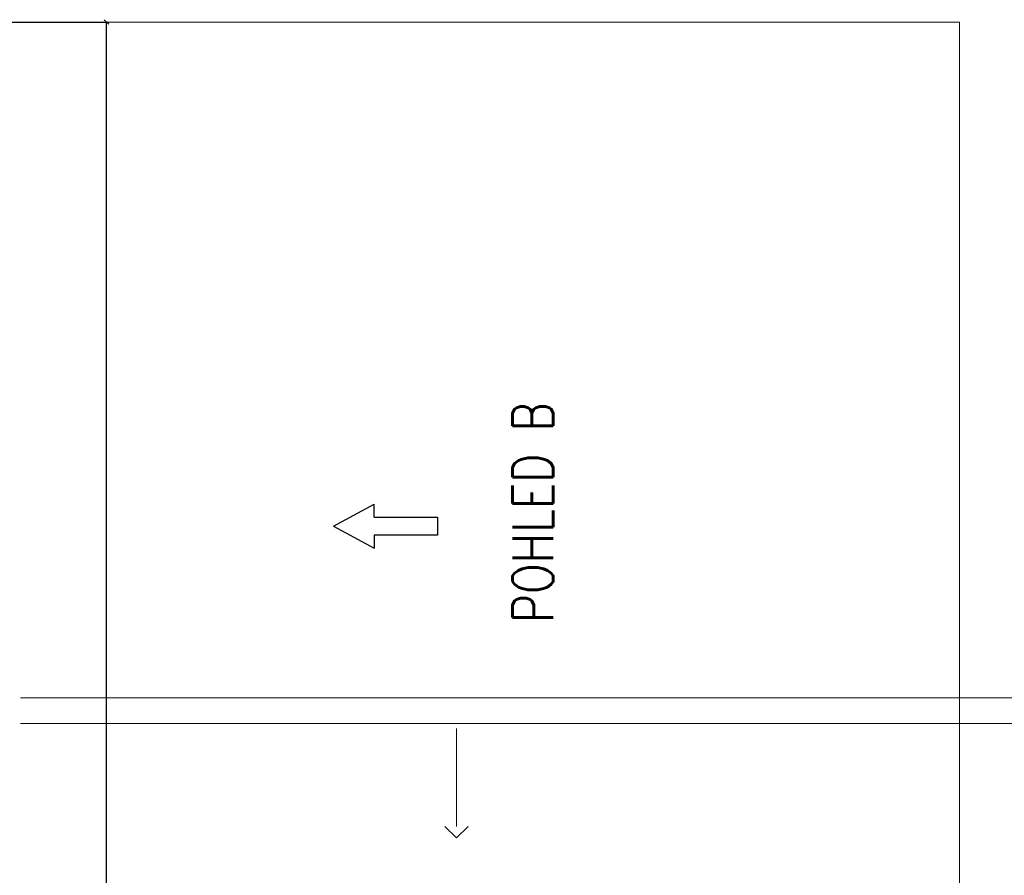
# Model space of a CAD drawing. Header units: millimetres. Extents: x -238874 to 551972, y -298952 to 658415.
# Tile 581 of 656: x 83721 to 92220, y 209525 to 216911. Entities that reach past the tile are written whole.
import ezdxf
from ezdxf.enums import TextEntityAlignment as Align

# ---------------------------------------------------------------- set-up
doc = ezdxf.new("R2010")
doc.units = ezdxf.units.MM
doc.header["$LTSCALE"] = 20
doc.layers.add('_00_HEDVIKA_pohledy', color=1, linetype='Continuous', lineweight=25)
doc.layers.add('PRUCHODY', color=7, linetype='Continuous', lineweight=18)
doc.layers.add('CKNETISK', color=116, linetype='Continuous', lineweight=18, plot=False)
doc.layers.add('KOTY', color=8, linetype='Continuous')
doc.styles.add('SIMPLEX', font='SIMPLEX.shx', dxfattribs={"width": 0.8, "bigfont": 'CAD13.shx'})
doc.styles.get("Standard").update_dxf_attribs({"font": 'simplex.shx', "width": 0.8})
doc.dimstyles.new('CKA', dxfattribs={"dimtxt": 200, "dimasz": 40, "dimexe": 20, "dimexo": 0.2, "dimgap": 50, "dimtad": 1, "dimdec": 0, "dimrnd": 1, "dimzin": 0, "dimdsep": 46, "dimtxsty": 'Standard', "dimblk1": 'OBLIQUE', "dimblk2": 'OBLIQUE', "dimsah": 1, "dimcen": 0.09, "dimclrd": 253, "dimclre": 253, "dimclrt": 253, "dimadec": 0, "dimazin": 0, "dimtfac": 1, "dimtdec": 0, "dimtix": 1, "dimtmove": 2, "dimatfit": 3, "dimfxl": 1, "dimtolj": 1, "dimtzin": 0, "dimarcsym": 0})

# ---------------------------------------------------------------- blocks, each defined once
blk = doc.blocks.new('_OBLIQUE')
at = {"color": 0, "linetype": 'ByBlock'}
blk.add_line((-0.5, -0.5), (0.5, 0.5), dxfattribs=at)
blk = doc.blocks.new('*D1675')
at = {"layer": 'DEFPOINTS', "color": 0, "transparency": 16777216}
for p in [(83098, 216890.9), (84471.9, 216890.9), (83098, 167560.9)]:
    blk.add_point(p, dxfattribs=at)
at = {"layer": 'KOTY', "lineweight": -2, "transparency": 16777216}
for p, q in [((83478.7, 216890.9), (84491.9, 216890.9)), ((84471.9, 167560.9), (84471.9, 216890.9))]:
    blk.add_line(p, q, dxfattribs=at)
at = {"layer": 'KOTY', "lineweight": -2, "transparency": 16777216, "xscale": 40, "yscale": 40, "zscale": 40}
for p, rotation in [((84471.9, 216890.9), 90), ((84471.9, 167560.9), 270)]:
    blk.add_blockref('_OBLIQUE', p, dxfattribs=dict(at, rotation=rotation))
at = {"layer": 'KOTY', "transparency": 16777216, "insert": (84346.9, 192225.9), "char_height": 150, "attachment_point": 5, "rotation": 90, "style": 'SIMPLEX'}
blk.add_mtext('\\A1;49330', dxfattribs=at)
blk = doc.blocks.new('*U3468')
at = {"color": 0, "linetype": 'ByBlock', "lineweight": -2}
for p, q in [((48.4, 38.7), (48.4, 94.6)), ((224.7, 0), (48.4, 94.6)), ((224.7, 0), (48.4, -94.6)), ((48.4, -38.7), (48.4, -94.6))]:
    blk.add_line(p, q, dxfattribs=at)
blk.add_lwpolyline([(48.4, -38.7), (-224.7, -38.7), (-224.7, 38.7), (48.4, 38.7)], dxfattribs=at)
at = {"color": 0, "linetype": 'Continuous', "lineweight": -2, "flags": 8}
blk.add_attdef('SPÁD', text='', height=100, dxfattribs=at).set_placement((0, 40), align=Align.CENTER)

msp = doc.modelspace()

# ---------------------------------------------------------------- linework, layer by layer
at = {"layer": 'CKNETISK'}
for p, q in [((83727.962, 211056.795), (109185.099, 211056.795)), ((83727.962, 210836.795), (109185.099, 210836.795))]:
    msp.add_line(p, q, dxfattribs=at)
at = {"layer": 'PRUCHODY'}
for p, q in [((83147.962, 216890.863), (91834.917, 216890.863)), ((91834.917, 216160.957), (91834.917, 216890.863)), ((91834.917, 204580.957), (91834.917, 216160.957)), ((87491.439, 209948.061), (87491.439, 210793.853)), ((87491.439, 209848.061), (87391.439, 209948.061)), ((87491.439, 209848.061), (87591.439, 209948.061))]:
    msp.add_line(p, q, dxfattribs=at)

# ---------------------------------------------------------------- block references
at = {"layer": '_00_HEDVIKA_pohledy', "xscale": 2, "yscale": 2, "zscale": 2, "rotation": 180}
msp.add_blockref('*U3468', (86879.046, 212538.373), dxfattribs=at)

# ---------------------------------------------------------------- texts
at = {"layer": '_00_HEDVIKA_pohledy', "insert": (87976.68, 211701.351), "char_height": 350, "attachment_point": 1, "rotation": 90}
msp.add_mtext_dynamic_manual_height_columns('POHLED B', width=9267.13323, gutter_width=1250, heights=[0], dxfattribs=at)

# ---------------------------------------------------------------- dimensions: what is measured, and where the dimension line sits
at = {"layer": 'KOTY'}
dim = msp.add_linear_dim(base=(84471.895, 216890.863), p1=(83097.962, 167560.863), p2=(83097.962, 216890.863), angle=270, text='49330', dimstyle='CKA', override={"dimtxt": 150, "dimexo": 380.774374, "dimtxsty": 'SIMPLEX', "dimse1": 1, "dimclrd": 256, "dimclre": 256, "dimclrt": 256}, dxfattribs=at)
dim.commit()
dim.dimension.update_dxf_attribs({"geometry": '*D1675', "text_midpoint": (84346.895, 192225.863)})

doc.saveas('drawing.dxf')
